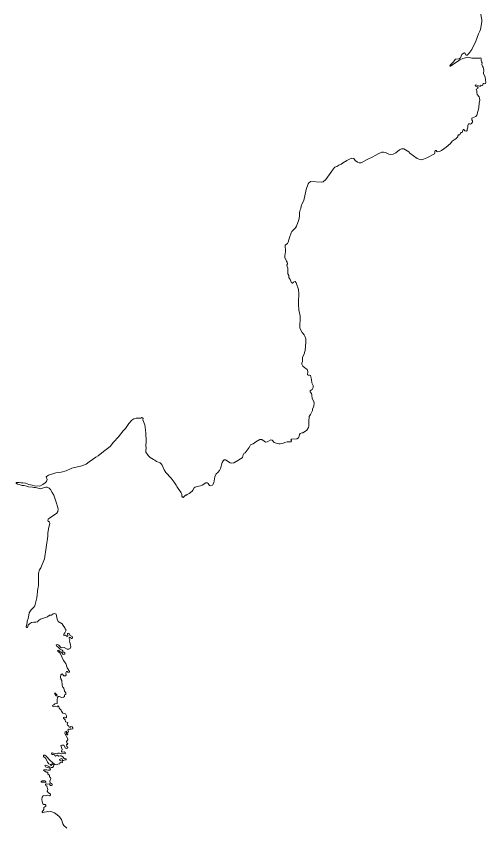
# Model space of a CAD drawing. Extents: x 369010 to 735936, y 6377141 to 6616555.
# Drawn here: x 380378 to 384386, y 6425034 to 6431942 of the extents above; entities that cross this region are included whole.
import ezdxf

# ---------------------------------------------------------------- set-up
doc = ezdxf.new("R2010")
doc.units = 0
doc.header["$LTSCALE"] = 40
doc.layers.add('3', color=7, linetype='Continuous', lineweight=13)

msp = doc.modelspace()

# ---------------------------------------------------------------- linework, layer by layer
at = {"layer": '3'}
for points in [[(384342.5, 6431960.88), (384347.3, 6431940.52), (384351.1, 6431910.07), (384351.27, 6431893.02), (384341.34, 6431828.97), (384335.38, 6431813.91), (384322.47, 6431790.74), (384299.3, 6431730.5), (384264.88, 6431657.18), (384239.55, 6431623.08), (384226.31, 6431610.67), (384218.04, 6431610.67), (384212.25, 6431613.32), (384209.6, 6431624.74), (384204.63, 6431628.71), (384195.86, 6431627.55), (384179.97, 6431615.47), (384170.54, 6431587.83), (384158.29, 6431578.56), (384126.35, 6431575.25), (384105.66, 6431548.77), (384080.34, 6431525.77), (384078.35, 6431517.16), (384084.97, 6431516), (384164.58, 6431570.62), (384190.23, 6431582.37), (384234.26, 6431593.95), (384266.2, 6431585.51), (384334.06, 6431585.35), (384342.5, 6431588.33), (384346.8, 6431581.54), (384345.15, 6431562.84), (384347.79, 6431551.75), (384354.58, 6431544.97), (384352.1, 6431526.26), (384355.9, 6431516.17), (384364.01, 6431508.06), (384367.32, 6431480.58), (384367.16, 6431453.61), (384378.74, 6431421.67), (384385.53, 6431375.82), (384384.2, 6431367.55), (384377.42, 6431365.23), (384367.49, 6431367.21), (384360.21, 6431363.24), (384359.38, 6431352.82), (384354.25, 6431350.66), (384343.66, 6431355.13), (384343.16, 6431346.03), (384332.24, 6431346.53), (384301.45, 6431355.63), (384293.67, 6431352.48), (384298.31, 6431345.2), (384315.52, 6431340.07), (384320.98, 6431331.96), (384317.34, 6431325.01), (384303.77, 6431320.71), (384309.23, 6431305.32), (384308.57, 6431291.41), (384311.38, 6431274.86), (384327.6, 6431254.18), (384332.24, 6431241.76), (384333.39, 6431223.56), (384328.93, 6431202.54), (384325.12, 6431159.34), (384308.57, 6431096.45), (384300.13, 6431085.36), (384272.49, 6431076.42), (384265.37, 6431071.13), (384265.54, 6431057.72), (384272.49, 6431048.45)], [(384272.49, 6431048.45), (384272.16, 6431036.7), (384264.54, 6431026.61), (384254.28, 6431021.81), (384246.17, 6431023.79), (384238.56, 6431022.64), (384233.6, 6431018.83), (384230.95, 6431010.88), (384231.94, 6430994.17), (384227.8, 6430979.6), (384226.31, 6430967.69), (384220.19, 6430961.9), (384205.63, 6430963.88), (384198.34, 6430974.31), (384192.88, 6430974.31), (384188.41, 6430969.01), (384187.42, 6430954.28), (384183.61, 6430949.15), (384175.17, 6430949.15), (384169.21, 6430943.19), (384167.56, 6430936.74), (384164.08, 6430929.62), (384153.82, 6430929.62), (384148.03, 6430922.51), (384146.54, 6430912.41), (384129.66, 6430896.02), (384116.25, 6430887.42), (384099.21, 6430875.34), (384083.32, 6430855.31), (384048.23, 6430823.53), (384008.68, 6430795.07), (383990.8, 6430786.96), (383976.4, 6430786.13), (383968.62, 6430788.61), (383961.67, 6430797.22), (383953.73, 6430796.56), (383951.08, 6430790.27), (383951.91, 6430776.53), (383948.1, 6430769.08), (383883.55, 6430733.5), (383854.92, 6430721.09), (383836.05, 6430717.45), (383815.2, 6430722.08), (383798.49, 6430729.36), (383736.92, 6430774.54), (383729.3, 6430784.81), (383686.94, 6430811.45), (383665.92, 6430809.3), (383649.04, 6430802.85), (383617.26, 6430777.69), (383594.25, 6430765.77), (383573.73, 6430761.47), (383559.33, 6430764.12), (383528.88, 6430779.34), (383512.99, 6430783.15), (383499.25, 6430781.33), (383465.99, 6430767.92), (383441.16, 6430752.37), (383420.14, 6430741.61), (383372.81, 6430720.59), (383322, 6430692.12), (383306.11, 6430691.96), (383289.89, 6430696.59), (383271.19, 6430711.65), (383259.27, 6430728.2), (383241.73, 6430729.69), (383223.69, 6430723.24), (383198.37, 6430710), (383186.95, 6430701.72), (383180.33, 6430699.07), (383152.52, 6430678.55), (383130.51, 6430671.1), (383113.63, 6430660.35), (383097.41, 6430652.73), (383082.02, 6430638.17), (383063.65, 6430608.54), (383021.11, 6430549.29), (382997.45, 6430530.1), (382980.56, 6430526.12), (382891.69, 6430530.59), (382878.28, 6430522.98), (382870.84, 6430513.21), (382852.3, 6430463.07), (382831.28, 6430370.88), (382819.03, 6430344.73), (382811.25, 6430322.22), (382806.62, 6430302.03), (382800.17, 6430289.78), (382794.37, 6430266.94), (382795.86, 6430237.32), (382791.06, 6430203.39), (382771.53, 6430151.75), (382760.94, 6430136.69), (382730.98, 6430105.74), (382724.2, 6430093), (382709.8, 6430052.95), (382699.54, 6430015.05), (382692.42, 6430002.47), (382674.55, 6429988.73), (382673.22, 6429972.02)], [(382673.22, 6429972.02), (382677.2, 6429954.97), (382677.36, 6429931.3), (382669.42, 6429898.53), (382671.24, 6429882.48), (382683.82, 6429852.69), (382691.59, 6429843.09), (382692.59, 6429829.19), (382688.45, 6429820.08), (382689.77, 6429807.17), (382696.73, 6429793.27), (382697.39, 6429773.25), (382694.74, 6429744.94), (382704.67, 6429729.39), (382704.17, 6429712.34), (382716.42, 6429695.46), (382726.35, 6429667.82), (382731.81, 6429664.51), (382737.27, 6429664.01), (382744.06, 6429671.63), (382751.34, 6429676.92), (382757.8, 6429677.25), (382766.24, 6429666.99), (382786.43, 6429610.55), (382791.06, 6429574.48), (382790.9, 6429559.41), (382787.75, 6429520.36), (382787.09, 6429480.97), (382789.9, 6429437.93), (382800.33, 6429384.15), (382797.68, 6429280.87), (382817.38, 6429244.13), (382835.75, 6429224.1), (382841.71, 6429212.02), (382849.15, 6429188.02), (382850.64, 6429161.38), (382843.36, 6429089.55), (382834.09, 6429052.64), (382821.68, 6429031.95), (382821.68, 6428995.21), (382815.39, 6428982.3), (382816.72, 6428972.04), (382824.66, 6428955.49), (382840.05, 6428940.93), (382849.82, 6428937.62), (382860.57, 6428927.69), (382865.7, 6428911.47), (382863.72, 6428883.16), (382870.5, 6428878.7), (382882.09, 6428879.69), (382888.71, 6428876.05), (382899.14, 6428842.95), (382901.78, 6428815.31), (382913.37, 6428790.48), (382913.04, 6428775.26), (382903.61, 6428757.05), (382887.22, 6428745.47), (382886.56, 6428736.69), (382898.47, 6428723.12), (382902.28, 6428707.57), (382904.93, 6428680.09), (382916.35, 6428659.73), (382920.82, 6428642.52), (382917.51, 6428614.72), (382906.09, 6428589.89), (382907.08, 6428578.47), (382889.87, 6428544.54), (382877.95, 6428527.66), (382874.81, 6428484.13), (382875.3, 6428444.91), (382872.82, 6428431.84), (382857.1, 6428410.49), (382839.39, 6428396.25), (382824.66, 6428388.31), (382815.23, 6428386.98), (382801.16, 6428382.35), (382794.87, 6428374.24), (382792.39, 6428357.86), (382786.43, 6428343.79), (382774.02, 6428335.68), (382726.18, 6428333.69), (382722.71, 6428327.4), (382728.17, 6428317.97), (382724.36, 6428310.52), (382691.76, 6428310.02), (382670.91, 6428305.56), (382649.72, 6428296.29), (382632.01, 6428293.14), (382618.44, 6428293.64), (382605.86, 6428296.12), (382580.71, 6428304.89), (382561.51, 6428325.25), (382552.24, 6428326.41), (382518.48, 6428310.52), (382504.74, 6428308.7), (382492.82, 6428314.99), (382473.29, 6428330.38), (382458.23, 6428330.05), (382423.64, 6428310.52), (382399.48, 6428293.64)], [(382399.48, 6428293.64), (382376.31, 6428284.04), (382365.88, 6428262.86), (382332.45, 6428217.67), (382320.87, 6428210.06), (382315.07, 6428198.97), (382308.95, 6428177.46), (382298.52, 6428167.03), (382292.07, 6428164.71), (382269.23, 6428152.3), (382233.98, 6428130.78), (382219.58, 6428127.97), (382203.85, 6428129.96), (382164.63, 6428157.6), (382151.56, 6428155.77), (382144.27, 6428149.82), (382135.83, 6428133.27), (382121.93, 6428081.96), (382114.32, 6428064.58), (382098.43, 6428047.87), (382084.53, 6428036.12), (382072.28, 6428011.79), (382068.8, 6427979.02), (382063.84, 6427961.31), (382051.92, 6427942.11), (382038.85, 6427935.32), (382026.43, 6427938.14), (382015.51, 6427954.36), (382008.06, 6427960.65), (381997.64, 6427960.98), (381964.87, 6427940.12), (381950.63, 6427934.16), (381923.82, 6427930.19), (381906.77, 6427924.73), (381895.85, 6427917.45), (381885.76, 6427898.58), (381878.47, 6427889.15), (381854.48, 6427869.45), (381835.94, 6427860.18), (381831.3, 6427855.55), (381824.19, 6427854.06), (381802.84, 6427836.52), (381796.71, 6427838.01), (381792.08, 6427845.79), (381790.92, 6427864.32), (381785.63, 6427875.74), (381748.39, 6427928.54), (381744.08, 6427940.12), (381726.04, 6427966.27), (381699.56, 6427999.87), (381654.71, 6428048.36), (381641.64, 6428070.21), (381623.93, 6428112.41), (381616.48, 6428121.52), (381606.05, 6428130.95), (381574.94, 6428141.71), (381562.53, 6428153.62), (381550.11, 6428159.91), (381521.32, 6428177.12), (381504.93, 6428194.17), (381484.74, 6428221.48), (381483.42, 6428234.22), (381487.72, 6428259.71), (381484.74, 6428274.28), (381487.39, 6428317.64), (381484.74, 6428388.64), (381475.14, 6428454.84), (381471.5, 6428469.4), (381460.08, 6428497.71), (381462.73, 6428509.46), (381457.27, 6428516.41), (381449.32, 6428517.07), (381442.54, 6428511.94), (381402.48, 6428513.76), (381383.12, 6428506.48), (381365.91, 6428494.4), (381339.92, 6428466.76), (381310.46, 6428425.05), (381289.61, 6428405.69), (381249.89, 6428353.22), (381209.51, 6428308.2), (381179.88, 6428271.3), (381123.11, 6428229.09), (381077.43, 6428190.86), (381057.74, 6428179.28), (381000.47, 6428140.88), (380974.33, 6428119.86), (380939.4, 6428106.95), (380853.01, 6428087.09), (380806.01, 6428062.27), (380761.32, 6428052.17), (380716.64, 6428044.89), (380654.74, 6428026.02), (380644.31, 6428021.22), (380635.37, 6428011.79), (380641.83, 6427990.44), (380636.7, 6427972.73), (380624.95, 6427960.65), (380604.42, 6427946.41), (380579.1, 6427933.17)], [(380579.1, 6427933.17), (380533.09, 6427935.65), (380515.71, 6427941.78), (380486.09, 6427947.74), (380458.12, 6427956.84), (380436.27, 6427960.15), (380420.88, 6427960.31), (380403.5, 6427964.95), (380378.51, 6427964.12), (380378.18, 6427956.84), (380390.59, 6427949.89), (380404.33, 6427946.91), (380429.82, 6427939.3), (380445.71, 6427937.48), (380465.57, 6427933.5), (380482.28, 6427927.21), (380517.87, 6427925.06), (380528.62, 6427921.59), (380544.18, 6427921.59), (380567.02, 6427916.29), (380582.58, 6427909.01), (380632.39, 6427924.9), (380642.99, 6427924.07), (380658.21, 6427914.97), (380669.8, 6427902.55), (380686.02, 6427879.38), (380698.1, 6427856.54), (380720.11, 6427796.47), (380733.02, 6427750.46), (380735.17, 6427732.91), (380733.02, 6427716.86), (380724.41, 6427702.79), (380697.6, 6427682.93), (380663.84, 6427661.08), (380650.93, 6427650.66), (380646.96, 6427640.73), (380651.59, 6427632.62), (380663.67, 6427624.51), (380665.49, 6427612.92), (380656.39, 6427583.13), (380647.29, 6427535.3), (380649.11, 6427506.17), (380618.66, 6427313.03), (380589.03, 6427234.08), (380577.28, 6427217.7), (380568.34, 6427190.06), (380569.17, 6427105.32), (380569.5, 6427083.14), (380563.54, 6427059.97), (380553.28, 6426980.37), (380536.9, 6426911.02), (380529.45, 6426898.61), (380520.51, 6426892.65), (380504.62, 6426878.41), (380490.06, 6426851.77), (380484.76, 6426831.08), (380479.8, 6426802.61), (380472.35, 6426781.26), (380472.35, 6426769.51), (380464.57, 6426733.43), (380469.04, 6426726.15), (380475.5, 6426725.32), (380480.46, 6426745.18), (380490.89, 6426756.6), (380509.26, 6426768.85), (380527.46, 6426771.83), (380546.33, 6426770.84), (380560.4, 6426775.14), (380569.17, 6426786.06), (380585.89, 6426796.82), (380645.8, 6426817.01), (380662.85, 6426830.25), (380680.39, 6426831.41), (380692.97, 6426842.17), (380709.02, 6426846.97), (380719.78, 6426841.01), (380727.89, 6426797.65), (380736.33, 6426778.95), (380769.1, 6426756.77), (380780.35, 6426743.86), (380794.59, 6426724.5), (380795.91, 6426714.24), (380804.85, 6426703.31), (380793.59, 6426681.13), (380783.33, 6426668.22), (380784.16, 6426660.94), (380788.96, 6426658.79), (380800.05, 6426659.95), (380811.8, 6426650.85), (380818.25, 6426655.15), (380816.43, 6426675.84), (380822.56, 6426678.82), (380829.34, 6426674.18), (380837.12, 6426660.94), (380855.99, 6426649.19), (380859.8, 6426640.09), (380856.82, 6426633.63), (380849.54, 6426633.8), (380835.8, 6426643.23), (380830.67, 6426639.26)], [(380830.67, 6426639.26), (380829.67, 6426632.48), (380836.13, 6426621.72), (380833.98, 6426609.31), (380836.29, 6426597.55), (380842.25, 6426579.68), (380844.9, 6426560.15), (380838.78, 6426547.74), (380826.7, 6426540.79), (380812.46, 6426541.61), (380786.31, 6426555.85), (380768.6, 6426552.54), (380758.34, 6426556.68), (380742.95, 6426574.88), (380729.54, 6426580.34), (380719.78, 6426578.36), (380721.44, 6426569.75), (380736.99, 6426557.67), (380752.88, 6426541.28), (380771.75, 6426532.35), (380776.55, 6426526.72), (380777.38, 6426514.64), (380786.81, 6426515.96), (380792.44, 6426512.98), (380792.44, 6426501.4), (380785.32, 6426496.1), (380776.88, 6426498.58), (380764.8, 6426515.46), (380752.38, 6426518.44), (380747.09, 6426527.88), (380737.32, 6426533.84), (380731.7, 6426529.2), (380735.67, 6426521.42), (380753.21, 6426506.86), (380780.85, 6426443.64), (380802.2, 6426420.47), (380811.8, 6426383.56), (380831.83, 6426351.78), (380830.5, 6426342.68), (380818.09, 6426344), (380813.79, 6426351.28), (380807, 6426351.28), (380803.19, 6426339.53), (380806.01, 6426321.49), (380798.39, 6426313.38), (380785.49, 6426314.38), (380769.43, 6426332.42), (380759.17, 6426323.81), (380755.86, 6426303.12), (380758.01, 6426289.22), (380768.6, 6426274.82), (380769.6, 6426233.78), (380776.05, 6426216.73), (380783.33, 6426209.45), (380790.62, 6426181.81), (380801.7, 6426167.74), (380800.38, 6426154.83), (380791.11, 6426152.51), (380790.62, 6426138.94), (380780.69, 6426131), (380768.27, 6426129.67), (380744.27, 6426138.94), (380737.65, 6426136.79), (380730.87, 6426128.52), (380727.06, 6426112.63), (380729.21, 6426088.63), (380727.89, 6426077.87), (380708.86, 6426075.56), (380700.58, 6426065.62), (380691.64, 6426062.65), (380688.33, 6426056.19), (380695.45, 6426051.89), (380716.64, 6426056.19), (380729.88, 6426049.41), (380736.5, 6426058.34), (380742.79, 6426056.19), (380744.27, 6426037.65), (380760.83, 6426021.93), (380764.8, 6426012.33), (380776.71, 6425995.62), (380799.22, 6425988.83), (380807.33, 6425972.78), (380807.66, 6425960.36), (380801.04, 6425956.39), (380788.46, 6425962.18), (380782.51, 6425959.37), (380781.68, 6425951.76), (380796.57, 6425939.68), (380798.39, 6425921.8), (380818.09, 6425914.85), (380813.29, 6425900.62), (380816.27, 6425892.01), (380825.54, 6425887.21), (380829.34, 6425875.63), (380837.95, 6425875.79), (380844.74, 6425882.91), (380855.16, 6425879.43), (380860.29, 6425870.99), (380860.29, 6425862.72), (380853.01, 6425858.91)], [(380853.01, 6425858.91), (380842.25, 6425861.89), (380834.81, 6425855.1), (380824.54, 6425858.41), (380819.91, 6425850.3), (380825.04, 6425839.55), (380815.94, 6425828.79), (380817.76, 6425816.38), (380812.96, 6425811.25), (380806.17, 6425814.72), (380806.5, 6425841.37), (380796.24, 6425834.75), (380794.59, 6425821.01), (380818.09, 6425775.5), (380818.92, 6425766.56), (380808.66, 6425753.48), (380809.65, 6425743.22), (380819.41, 6425733.79), (380816.1, 6425728.16), (380807.33, 6425728.99), (380810.48, 6425711.28), (380818.59, 6425703.34), (380815.94, 6425696.39), (380806.5, 6425694.73), (380797.57, 6425697.21), (380784.66, 6425721.71), (380766.45, 6425723.53), (380760.49, 6425718.4), (380769.93, 6425686.46), (380766.12, 6425669.74), (380770.09, 6425663.78), (380787.64, 6425664.44), (380796.57, 6425660.8), (380799.55, 6425655.01), (380796.74, 6425648.72), (380779.36, 6425651.2), (380766.12, 6425649.38), (380748.91, 6425653.02), (380734.68, 6425653.02), (380720.94, 6425649.55), (380685.69, 6425656.83), (380680.89, 6425651.2), (380684.86, 6425643.59), (380696.94, 6425643.92), (380706.37, 6425639.95), (380713.16, 6425629.36), (380729.54, 6425636.97), (380738.65, 6425628.03), (380752.88, 6425631.51), (380762.15, 6425631.84), (380775.22, 6425623.23), (380787.31, 6425608.34), (380803.86, 6425605.19), (380804.35, 6425597.58), (380791.94, 6425596.92), (380782.34, 6425591.79), (380773.07, 6425591.95), (380771.58, 6425605.69), (380763.47, 6425608.34), (380748.58, 6425600.06), (380748.58, 6425593.94), (380769.93, 6425586.33), (380773.9, 6425578.55), (380770.09, 6425575.24), (380754.37, 6425576.4), (380751.89, 6425564.48), (380732.69, 6425561), (380722.26, 6425554.88), (380708.86, 6425558.69), (380669.47, 6425591.12), (380633.22, 6425629.36), (380622.46, 6425635.65), (380609.89, 6425635.81), (380610.38, 6425627.04), (380630.57, 6425607.68), (380645.8, 6425578.22), (380657.22, 6425564.31), (380670.29, 6425558.69), (380677.41, 6425549.75), (380685.69, 6425561.83), (380698.26, 6425552.73), (380696.44, 6425539.32), (380689.16, 6425532.87), (380677.58, 6425532.54), (380630.57, 6425552.4), (380622.46, 6425548.09), (380627.1, 6425538.49), (380641.33, 6425532.04), (380660.86, 6425528.56), (380668.8, 6425522.61), (380671.45, 6425516.98), (380666.65, 6425510.19), (380652.09, 6425508.37), (380640.83, 6425511.02), (380613.36, 6425511.52), (380612.04, 6425506.39), (380623.79, 6425501.26), (380633.22, 6425493.31), (380647.29, 6425493.31), (380649.28, 6425475.93)], [(380649.28, 6425475.93), (380663.67, 6425466.33), (380663.67, 6425451.27), (380672.28, 6425445.65), (380674.6, 6425439.19), (380664.17, 6425413.87), (380667.98, 6425401.46), (380685.36, 6425390.7), (380686.02, 6425382.09), (380679.23, 6425377.46), (380670.63, 6425379.11), (380660.7, 6425393.68), (380644.48, 6425389.87), (380633.72, 6425391.2), (380627.59, 6425386.07), (380631.57, 6425377.46), (380638.35, 6425372.66), (380647.95, 6425344.69), (380643.65, 6425329.63), (380650.76, 6425319.2), (380670.29, 6425305.63), (380672.28, 6425296.03), (380662.52, 6425290.9), (380646.96, 6425295.53), (380632.39, 6425288.75), (380615.18, 6425293.38), (380607.4, 6425290.9), (380599.29, 6425277.49), (380596.65, 6425260.94), (380600.62, 6425237.61), (380606.91, 6425221.72), (380613.53, 6425215.76), (380625.44, 6425214.77), (380630.57, 6425210.13), (380630.74, 6425201.86), (380612.7, 6425190.27), (380613.36, 6425173.23), (380598.8, 6425154.53), (380599.62, 6425146.75), (380604.92, 6425144.26), (380616.84, 6425150.39), (380638.02, 6425152.87), (380647.79, 6425157.67), (380654.74, 6425154.53), (380669.47, 6425156.01), (380682.38, 6425154.19), (380705.38, 6425145.26), (380729.21, 6425127.05), (380745.43, 6425112.82), (380763.47, 6425088.49), (380776.55, 6425050.42), (380784.99, 6425036.36), (380809.98, 6425013.52)]]:
    msp.add_lwpolyline(points, dxfattribs=at)
for points in [[(380724.41, 6426142.75), (380728.72, 6426148.71), (380709.19, 6426168.4), (380705.88, 6426162.61), (380715.64, 6426143.58)], [(380629.91, 6425404.93), (380631.4, 6425410.39), (380622.63, 6425417.01), (380600.45, 6425418.17), (380592.34, 6425413.54), (380592.34, 6425405.76), (380612.7, 6425407.42)]]:
    msp.add_lwpolyline(points, close=True, dxfattribs=at)

doc.saveas('drawing.dxf')
